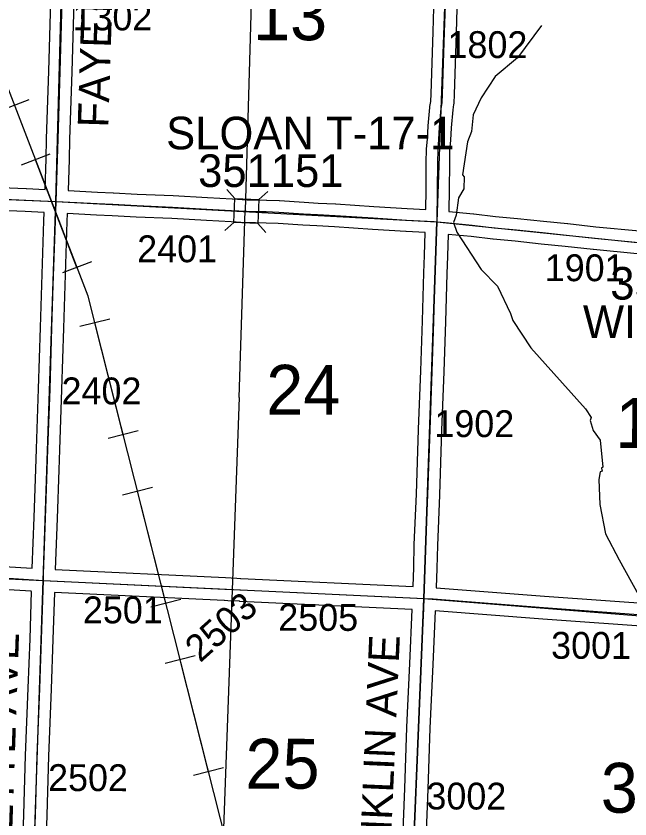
# Model space of a CAD drawing. Extents: x -157.2 to -99.3, y 12.2 to 46.2.
# Drawn here: x -136.133 to -134.532, y 18.23 to 20.323 of the extents above; entities that cross this region are included whole.
import ezdxf

# ---------------------------------------------------------------- set-up
doc = ezdxf.new("R2010")
doc.units = 0
for name, color, linetype in [('tdCoHydroRiver', 7, 'Continuous'), ('tdCoPipe', 7, 'Continuous'), ('tdCoSecRdNmbr', 7, 'Continuous'), ('tdCoSecRdTxt', 7, 'Continuous'), ('tdCoSecRteBand', 7, 'Continuous'), ('tdCoSecRteCL', 7, 'Continuous'), ('tdCoSectLine', 7, 'Continuous'), ('tdCoSectNmbr', 7, 'Continuous'), ('tdCoStrucSec', 7, 'Continuous'), ('tdCoStrucSecCoName', 7, 'Continuous'), ('tdCoStrucSecFHWANum', 7, 'Continuous'), ('tdCoSurfEarth', 7, 'Continuous'), ('tdCoSurfGravel', 7, 'Continuous'), ('tdCoSurfLNO', 7, 'Continuous'), ('tdCoTwpBndryShd', 7, 'Continuous')]:
    doc.layers.add(name, color=color, linetype=linetype)

msp = doc.modelspace()

# ---------------------------------------------------------------- linework, layer by layer
at = {"layer": 'tdCoHydroRiver'}
for points in [[(-136.4972, 21.8748), (-136.488, 21.8667), (-136.4852, 21.8555), (-135.6322, 20.7655), (-135.5324, 20.6265), (-135.5253, 20.6026), (-135.5185, 20.4176), (-135.5357, 19.8164)], [(-134.7629, 20.2989), (-134.8255, 20.214), (-134.8839, 20.1653), (-134.9204, 20.1096), (-134.9407, 20.066), (-134.9452, 20.0219), (-134.9555, 19.9954), (-134.9693, 19.909), (-134.9647, 19.9041), (-134.9657, 19.8725), (-134.9791, 19.8493), (-134.9852, 19.8037), (-134.9921, 19.7849), (-134.9835, 19.7594), (-134.9202, 19.6626), (-134.8774, 19.6186), (-134.8433, 19.548), (-134.8376, 19.5289), (-134.7909, 19.4579), (-134.6481, 19.2986)], [(-135.5509, 19.3281), (-135.5357, 19.8164)], [(-135.5509, 19.3281), (-135.5925, 18.2042), (-135.6029, 18.1729), (-135.4364, 17.8975), (-135.3959, 17.8283)], [(-134.6481, 19.2986), (-134.6336, 19.2761), (-134.6355, 19.2683), (-134.6284, 19.2428), (-134.6102, 19.2169), (-134.603, 19.1472), (-134.6062, 19.1441)], [(-134.6062, 19.1441), (-134.6049, 19.1362), (-134.6097, 19.1348), (-134.6135, 19.1144), (-134.6108, 19.0495), (-134.5958, 18.9732), (-134.5601, 18.9051)], [(-134.5601, 18.9051), (-134.4913, 18.7807), (-134.4318, 18.7094)]]:
    msp.add_lwpolyline(points, dxfattribs=at)
at = {"layer": 'tdCoPipe'}
for p, q in [((-136.0996, 20.105), (-136.1746, 20.0761)), ((-136.0449, 19.9631), (-136.1201, 19.9342)), ((-135.9367, 19.6822), (-136.0118, 19.6533)), ((-135.8887, 19.5331), (-135.9669, 19.5133)), ((-135.8149, 19.2412), (-135.8928, 19.2215)), ((-135.7775, 19.0938), (-135.8557, 19.074)), ((-135.7036, 18.802), (-135.7816, 18.7822)), ((-135.6663, 18.6546), (-135.7445, 18.6348)), ((-135.5924, 18.3627), (-135.6704, 18.3429))]:
    msp.add_line(p, q, dxfattribs=at)
for points in [[(-135.1866, 16.5957), (-135.9454, 19.5928), (-136.6948, 21.5384), (-137.0121, 22.4903), (-136.934, 22.5495), (-137.7242, 24.8933)], [(-135.9743, 19.6677), (-136.0825, 19.9487)], [(-135.8539, 19.2313), (-135.9278, 19.5232)], [(-135.7427, 18.7921), (-135.8166, 19.0839)], [(-135.6315, 18.3528), (-135.7054, 18.6447)]]:
    msp.add_lwpolyline(points, dxfattribs=at)
at = {"layer": 'tdCoSecRteBand'}
for points in [[(-135.0647, 19.8188), (-135.064, 19.87), (-135.0632, 19.9417), (-135.0632, 19.9419), (-135.0632, 19.9421), (-135.0625, 19.9749), (-135.0625, 19.9757), (-135.0624, 19.9764), (-135.0604, 20.0034), (-135.0585, 20.0357), (-135.0584, 20.0362), (-135.0584, 20.0366), (-135.054, 20.0852), (-135.0539, 20.0863), (-135.0537, 20.0874), (-135.0515, 20.1003), (-135.0509, 20.1207), (-135.0457, 20.2817), (-135.0427, 20.3769)], [(-134.9828, 20.375), (-134.9857, 20.2798), (-134.9857, 20.2798), (-134.9857, 20.2798), (-134.9909, 20.1188), (-134.9909, 20.1188), (-134.9909, 20.1187), (-134.9916, 20.0963), (-134.9917, 20.0943), (-134.992, 20.0924), (-134.9943, 20.0787), (-134.9986, 20.0316), (-135.0006, 19.9995), (-135.0006, 19.9994), (-135.0006, 19.9992), (-135.0025, 19.9728), (-135.0032, 19.9409), (-135.004, 19.8694), (-135.004, 19.8693), (-135.004, 19.8692), (-135.0047, 19.8159), (-135.0042, 19.8159), (-135.0042, 19.8139), (-134.9404, 19.8077), (-134.94, 19.8077), (-134.9397, 19.8076), (-134.8829, 19.8008), (-134.8257, 19.7957), (-134.8254, 19.7956), (-134.8251, 19.7956), (-134.7574, 19.7882), (-134.695, 19.7821), (-134.6948, 19.782), (-134.6946, 19.782), (-134.6213, 19.7739), (-134.5073, 19.7628)], [(-136.9776, 20.3645), (-136.9821, 20.2188), (-136.9821, 20.2187), (-136.9821, 20.2187), (-136.9865, 20.0923), (-136.991, 19.9237), (-136.991, 19.9235), (-136.991, 19.9233), (-136.9915, 19.9101), (-136.9856, 19.9098), (-136.8209, 19.9034), (-136.8208, 19.9034), (-136.8208, 19.9034), (-136.5936, 19.8933), (-136.4778, 19.8894), (-136.4776, 19.8894), (-136.4775, 19.8894), (-136.3895, 19.8854), (-136.2366, 19.8788), (-136.1064, 19.8733), (-136.1063, 19.8733), (-136.1061, 19.8733), (-136.0576, 19.8708)], [(-136.0576, 19.8708), (-136.0548, 19.9508), (-136.0536, 20.0031), (-136.0535, 20.0032), (-136.0535, 20.0033), (-136.0481, 20.1794), (-136.0427, 20.3623)], [(-135.9827, 20.3606), (-135.9881, 20.1776), (-135.9881, 20.1776), (-135.9881, 20.1776), (-135.9936, 20.0016), (-135.9948, 19.9492), (-135.9948, 19.949), (-135.9948, 19.9488), (-135.9977, 19.8682), (-135.9977, 19.8682), (-135.9977, 19.8682), (-135.9204, 19.8643), (-135.8796, 19.8626), (-135.8794, 19.8626), (-135.8792, 19.8626), (-135.817, 19.8591), (-135.7237, 19.8549), (-135.7235, 19.8549), (-135.7234, 19.8549), (-135.6336, 19.85), (-135.5693, 19.8465), (-135.5691, 19.8465), (-135.569, 19.8465), (-135.5307, 19.8441), (-135.5083, 19.8436), (-135.4804, 19.8434), (-135.4799, 19.8434), (-135.4795, 19.8433), (-135.4472, 19.8421), (-135.4468, 19.8421), (-135.4464, 19.8421), (-135.3816, 19.8379), (-135.3456, 19.8357), (-135.2999, 19.8335), (-135.2996, 19.8335), (-135.2993, 19.8334), (-135.2, 19.8268), (-135.113, 19.8211), (-135.0647, 19.8188)], [(-136.091, 18.8832), (-136.0861, 19.0152), (-136.0817, 19.1416), (-136.08, 19.1943), (-136.08, 19.1944), (-136.08, 19.1944), (-136.0745, 19.3515), (-136.0696, 19.511), (-136.0662, 19.6224), (-136.0662, 19.6225), (-136.0662, 19.6225), (-136.0606, 19.7892), (-136.0606, 19.7892), (-136.0606, 19.7892), (-136.0598, 19.8108), (-136.1091, 19.8134), (-136.2391, 19.8188)], [(-135.0978, 18.8357), (-135.096, 18.8849), (-135.0945, 18.9447), (-135.0945, 18.9449), (-135.0945, 18.9452), (-135.0888, 19.0765), (-135.0834, 19.2455), (-135.0834, 19.2456), (-135.0834, 19.2456), (-135.0777, 19.3977), (-135.0733, 19.5288), (-135.0699, 19.6532), (-135.0699, 19.6534), (-135.0699, 19.6535), (-135.0681, 19.6991), (-135.0661, 19.7588), (-135.1161, 19.7612), (-135.1164, 19.7612), (-135.1166, 19.7612), (-135.2039, 19.7669), (-135.2039, 19.7669), (-135.204, 19.7669), (-135.3031, 19.7736), (-135.3487, 19.7758), (-135.3489, 19.7758), (-135.349, 19.7758), (-135.3853, 19.778), (-135.3854, 19.778), (-135.3854, 19.778), (-135.4499, 19.7822), (-135.4813, 19.7834), (-135.509, 19.7836), (-135.5092, 19.7836), (-135.5094, 19.7836), (-135.5326, 19.7841), (-135.5332, 19.7841), (-135.5338, 19.7842), (-135.5726, 19.7866), (-135.6369, 19.7901), (-135.6369, 19.7901), (-135.6369, 19.7901), (-135.7265, 19.795), (-135.8198, 19.7992), (-135.82, 19.7992), (-135.8201, 19.7992), (-135.8823, 19.8026), (-135.9231, 19.8044), (-135.9232, 19.8044), (-135.9233, 19.8044), (-135.9999, 19.8082), (-136.0006, 19.7871), (-136.0062, 19.6206), (-136.0096, 19.5092), (-136.0145, 19.3496), (-136.0145, 19.3495), (-136.0145, 19.3495), (-136.0201, 19.1924), (-136.0218, 19.1396), (-136.0218, 19.1396), (-136.0218, 19.1395), (-136.0262, 19.0131), (-136.0262, 19.013), (-136.0262, 19.013), (-136.0311, 18.8798), (-135.5873, 18.8588), (-135.5873, 18.8588), (-135.5573, 18.8574), (-135.5573, 18.8574), (-135.5478, 18.8569), (-135.5467, 18.8569), (-135.0978, 18.8357)], [(-134.5132, 19.7031), (-134.6273, 19.7142), (-134.6275, 19.7142), (-134.6277, 19.7143), (-134.701, 19.7224), (-134.7635, 19.7285), (-134.7636, 19.7285), (-134.7638, 19.7286), (-134.8313, 19.7359), (-134.8887, 19.7411), (-134.8892, 19.7411), (-134.8897, 19.7412), (-134.9465, 19.748), (-135.0062, 19.7539), (-135.0082, 19.697), (-135.0082, 19.697), (-135.0082, 19.6969), (-135.0099, 19.6514), (-135.0133, 19.527), (-135.0133, 19.527), (-135.0133, 19.5269), (-135.0178, 19.3957), (-135.0178, 19.3956), (-135.0178, 19.3956), (-135.0235, 19.2435), (-135.0289, 19.0744), (-135.0289, 19.0742), (-135.0289, 19.0741), (-135.0345, 18.9429), (-135.036, 18.8832), (-135.036, 18.8831), (-135.036, 18.8829), (-135.0379, 18.8331), (-135.0379, 18.8328), (-135.0376, 18.8328), (-135.0376, 18.8326), (-134.7553, 18.8106), (-134.4493, 18.7884)], [(-136.1639, 18.888), (-136.091, 18.8832)], [(-136.1192, 18.0562), (-136.1129, 18.241), (-136.1085, 18.3949), (-136.1085, 18.3951), (-136.1085, 18.3953), (-136.1012, 18.5705), (-136.0968, 18.6993), (-136.0929, 18.8226), (-136.0934, 18.8226), (-136.0934, 18.8232), (-136.1677, 18.8282)], [(-135.1266, 18.1333), (-135.1197, 18.3093), (-135.1137, 18.4683), (-135.1137, 18.4684), (-135.1137, 18.4685), (-135.1066, 18.635), (-135.1066, 18.635), (-135.1066, 18.6351), (-135.1001, 18.7757), (-135.5495, 18.7969), (-135.5506, 18.797), (-135.5806, 18.7984), (-135.5806, 18.7984), (-135.59, 18.7989), (-135.5901, 18.7989), (-135.5901, 18.7989), (-135.5901, 18.7989), (-136.033, 18.8198), (-136.0369, 18.6974), (-136.0369, 18.6974), (-136.0369, 18.6973), (-136.0412, 18.5684), (-136.0412, 18.5683), (-136.0413, 18.5682), (-136.0485, 18.393), (-136.0529, 18.2392), (-136.0529, 18.2391), (-136.0529, 18.239), (-136.0592, 18.0542)], [(-134.454, 18.7286), (-134.7597, 18.7507), (-134.7598, 18.7507), (-134.7598, 18.7508), (-135.0402, 18.7726), (-135.0466, 18.6323), (-135.0538, 18.466), (-135.0597, 18.307), (-135.0597, 18.307), (-135.0597, 18.307), (-135.0666, 18.1309)]]:
    msp.add_lwpolyline(points, dxfattribs=at)
at = {"layer": 'tdCoSecRteCL'}
for points in [[(-136.0287, 19.8393), (-136.0248, 19.9499), (-136.0236, 20.0024), (-136.0181, 20.1785), (-136.0127, 20.3615), (-136.009, 20.5252), (-136.0053, 20.6991), (-136.0024, 20.8261), (-136.0017, 20.8423)], [(-135.0352, 19.7869), (-135.034, 19.8697), (-135.0332, 19.9414), (-135.0325, 19.9742), (-135.0305, 20.0014), (-135.0285, 20.0339), (-135.0241, 20.0825), (-135.0216, 20.0973), (-135.0209, 20.1197), (-135.0157, 20.2808), (-135.0127, 20.376), (-135.0083, 20.5303), (-135.0034, 20.6776), (-134.9995, 20.7866)], [(-137.0226, 19.8814), (-136.9868, 19.8799), (-136.8221, 19.8734), (-136.5947, 19.8633), (-136.4788, 19.8594), (-136.3908, 19.8554), (-136.2379, 19.8488), (-136.1077, 19.8434), (-136.0287, 19.8393)], [(-136.062, 18.8512), (-136.0615, 18.8681), (-136.0561, 19.0141), (-136.0518, 19.1406), (-136.0501, 19.1934), (-136.0445, 19.3505), (-136.0396, 19.5101), (-136.0362, 19.6215), (-136.0306, 19.7881), (-136.0287, 19.8393)], [(-136.0287, 19.8393), (-136.0103, 19.8388), (-135.9218, 19.8343), (-135.8809, 19.8326), (-135.8185, 19.8292), (-135.725, 19.825), (-135.6353, 19.82), (-135.5709, 19.8166), (-135.5319, 19.8141), (-135.5087, 19.8136), (-135.4806, 19.8134), (-135.4483, 19.8121), (-135.3835, 19.8079), (-135.3472, 19.8057), (-135.3013, 19.8035), (-135.202, 19.7968), (-135.1147, 19.7912), (-135.0431, 19.7877), (-135.0352, 19.7869)], [(-135.069, 18.8043), (-135.066, 18.884), (-135.0645, 18.9439), (-135.0589, 19.0754), (-135.0534, 19.2445), (-135.0478, 19.3967), (-135.0433, 19.5279), (-135.0399, 19.6524), (-135.0381, 19.698), (-135.0352, 19.7869)], [(-135.0352, 19.7869), (-135.014, 19.7848), (-134.9433, 19.7779), (-134.8861, 19.771), (-134.8284, 19.7658), (-134.7605, 19.7584), (-134.6979, 19.7522), (-134.6244, 19.7441), (-134.5102, 19.733)], [(-137.0594, 18.8988), (-136.9713, 18.8946), (-136.5777, 18.8776), (-136.4093, 18.8712), (-136.1659, 18.8581), (-136.062, 18.8512)], [(-136.1292, 16.8661), (-136.1277, 16.9065), (-136.123, 17.0305), (-136.1187, 17.1617), (-136.1133, 17.3069), (-136.1084, 17.4609), (-136.1026, 17.638), (-136.0976, 17.7953), (-136.0953, 17.8635), (-136.0936, 17.9132), (-136.0892, 18.0552), (-136.0829, 18.24), (-136.0785, 18.394), (-136.0712, 18.5694), (-136.0668, 18.6983), (-136.062, 18.8512)], [(-136.062, 18.8512), (-135.5887, 18.8288), (-135.5886, 18.8288)], [(-135.5492, 18.827), (-135.5481, 18.8269), (-135.069, 18.8043)], [(-135.1104, 17.815), (-135.1035, 17.9755), (-135.0966, 18.1321), (-135.0897, 18.3082), (-135.0838, 18.4672), (-135.0766, 18.6337), (-135.07, 18.7779), (-135.069, 18.8043)], [(-135.069, 18.8043), (-135.0451, 18.8031), (-134.7575, 18.7807), (-134.4515, 18.7585), (-134.1513, 18.7303), (-134.147, 18.7299)]]:
    msp.add_lwpolyline(points, dxfattribs=at)
at = {"layer": 'tdCoSectLine'}
for points in [[(-136.0291, 19.8393), (-136.0021, 20.8423)], [(-134.9998, 20.7866), (-135.0355, 19.7869)], [(-137.023, 19.8814), (-136.0291, 19.8393)], [(-136.0624, 18.8512), (-136.0291, 19.8393)], [(-136.0291, 19.8393), (-135.0355, 19.7869)], [(-135.0694, 18.8043), (-135.0355, 19.7869)], [(-135.0355, 19.7869), (-134.0992, 19.6905)], [(-137.0597, 18.8988), (-136.0624, 18.8512)], [(-136.0957, 17.8635), (-136.0624, 18.8512)], [(-136.0624, 18.8512), (-135.0694, 18.8043)], [(-135.1107, 17.815), (-135.0694, 18.8043)], [(-135.0694, 18.8043), (-134.1154, 18.7275)]]:
    msp.add_lwpolyline(points, dxfattribs=at)
at = {"layer": 'tdCoStrucSec'}
for p, q in [((-135.5624, 19.8475), (-135.5835, 19.8706)), ((-135.4998, 19.8446), (-135.4767, 19.8657)), ((-135.5653, 19.785), (-135.5884, 19.7639)), ((-135.5027, 19.7821), (-135.4816, 19.759))]:
    msp.add_line(p, q, dxfattribs=at)
msp.add_lwpolyline([(-135.5624, 19.8475), (-135.4998, 19.8446), (-135.5027, 19.7821), (-135.5653, 19.785)], close=True, dxfattribs=at)
at = {"layer": 'tdCoSurfEarth'}
for points in [[(-136.062, 18.8512), (-135.5887, 18.8288), (-135.5886, 18.8288)], [(-135.5492, 18.827), (-135.5481, 18.8269), (-135.069, 18.8043)], [(-135.069, 18.8043), (-135.0451, 18.8031), (-134.7575, 18.7807), (-134.4515, 18.7585), (-134.1513, 18.7303), (-134.147, 18.7299)]]:
    msp.add_lwpolyline(points, dxfattribs=at)
at = {"layer": 'tdCoSurfGravel'}
for points in [[(-135.0966, 18.1321), (-135.0897, 18.3082), (-135.0838, 18.4672), (-135.0766, 18.6337), (-135.07, 18.7779), (-135.069, 18.8043), (-135.066, 18.884), (-135.0645, 18.9439), (-135.0589, 19.0754), (-135.0534, 19.2445), (-135.0478, 19.3967), (-135.0433, 19.5279), (-135.0399, 19.6524), (-135.0381, 19.698), (-135.0352, 19.7869), (-135.034, 19.8697), (-135.0332, 19.9414), (-135.0325, 19.9742), (-135.0305, 20.0014), (-135.0285, 20.0339), (-135.0241, 20.0825), (-135.0216, 20.0973), (-135.0209, 20.1197), (-135.0157, 20.2808), (-135.0127, 20.376)], [(-136.0287, 19.8393), (-136.0248, 19.9499), (-136.0236, 20.0024), (-136.0181, 20.1785), (-136.0127, 20.3615)], [(-137.8085, 19.9109), (-137.6164, 19.9043), (-137.5252, 19.9023), (-137.4315, 19.8988), (-137.3079, 19.8937), (-137.1666, 19.8877), (-137.0226, 19.8814), (-136.9868, 19.8799), (-136.8221, 19.8734), (-136.5947, 19.8633), (-136.4788, 19.8594), (-136.3908, 19.8554), (-136.2379, 19.8488), (-136.1077, 19.8434), (-136.0287, 19.8393)], [(-136.0953, 17.8635), (-136.0936, 17.9132), (-136.0892, 18.0552), (-136.0829, 18.24), (-136.0785, 18.394), (-136.0712, 18.5694), (-136.0668, 18.6983), (-136.062, 18.8512), (-136.0615, 18.8681), (-136.0561, 19.0141), (-136.0518, 19.1406), (-136.0501, 19.1934), (-136.0445, 19.3505), (-136.0396, 19.5101), (-136.0362, 19.6215), (-136.0306, 19.7881), (-136.0287, 19.8393)], [(-136.0287, 19.8393), (-136.0103, 19.8388), (-135.9218, 19.8343), (-135.8809, 19.8326), (-135.8185, 19.8292), (-135.725, 19.825), (-135.6353, 19.82), (-135.5709, 19.8166), (-135.5319, 19.8141), (-135.5087, 19.8136), (-135.4806, 19.8134), (-135.4483, 19.8121), (-135.3835, 19.8079), (-135.3472, 19.8057), (-135.3013, 19.8035), (-135.202, 19.7968), (-135.1147, 19.7912), (-135.0431, 19.7877), (-135.0352, 19.7869)], [(-135.0352, 19.7869), (-135.014, 19.7848), (-134.9433, 19.7779), (-134.8861, 19.771), (-134.8284, 19.7658), (-134.7605, 19.7584), (-134.6979, 19.7522), (-134.6244, 19.7441), (-134.5102, 19.733)], [(-138.0501, 18.9374), (-137.9794, 18.9348), (-137.7518, 18.9249), (-137.4502, 18.9141), (-137.0946, 18.9005), (-137.0594, 18.8988), (-136.9713, 18.8946), (-136.5777, 18.8776), (-136.4093, 18.8712), (-136.1659, 18.8581), (-136.062, 18.8512)]]:
    msp.add_lwpolyline(points, dxfattribs=at)
at = {"layer": 'tdCoSurfLNO'}
msp.add_line((-135.5886, 18.8288), (-135.5492, 18.827), dxfattribs=at)
at = {"layer": 'tdCoTwpBndryShd'}
msp.add_lwpolyline([(-134.5827, 34.8376), (-134.6206, 33.6622), (-134.6624, 32.6731), (-134.702, 31.6829), (-134.7248, 30.6831), (-134.7505, 29.6994), (-134.7778, 28.6994), (-134.8012, 27.7577), (-134.8314, 26.7672), (-134.8649, 25.7715), (-134.8895, 24.789), (-134.9097, 23.8132), (-134.9318, 22.8156), (-134.9713, 21.779), (-134.9998, 20.7866), (-135.0355, 19.7869), (-135.0694, 18.8043), (-135.1107, 17.815), (-135.1553, 16.8138)], dxfattribs=at)

# ---------------------------------------------------------------- texts
at = {"layer": 'tdCoSecRdNmbr'}
for s, rotation, p in [('1302', 359.897, (-135.9861, 20.2862)), ('1802', 359.8978, (-135.008, 20.2139)), ('2401', 359.8972, (-135.8173, 19.6814)), ('1901', 359.898, (-134.7544, 19.632)), ('2402', 359.8971, (-136.0146, 19.3109)), ('1902', 359.8978, (-135.0423, 19.2255)), ('2501', 359.8973, (-135.9589, 18.7398)), ('2503', 41.8897, (-135.6531, 18.6353)), ('2505', 359.8973, (-135.4493, 18.7203)), ('3001', 359.8981, (-134.7378, 18.6473)), ('2502', 359.8971, (-136.0497, 18.3023)), ('3002', 359.8978, (-135.063, 18.2543))]:
    msp.add_text(s, height=0.07, rotation=rotation, dxfattribs=at).set_placement(p)
at = {"layer": 'tdCoSecRdTxt'}
for s, rotation, p in [('FAYETTE AVE', 88.2024, (-135.8926, 20.0318)), ('FAYETTE AVE', 88.0153, (-136.1503, 17.9897)), ('FRANKLIN AVE', 87.5117, (-135.1656, 17.9354))]:
    msp.add_text(s, height=0.08, rotation=rotation, dxfattribs=at).set_placement(p)
at = {"layer": 'tdCoSectNmbr'}
for s, rotation, p in [('13', 359.8974, (-135.5152, 20.2604)), ('24', 359.8974, (-135.4808, 19.2838)), ('19', 359.8981, (-134.5702, 19.1972)), ('25', 359.8972, (-135.5351, 18.3087)), ('30', 359.8981, (-134.6083, 18.2459))]:
    msp.add_text(s, height=0.13, rotation=rotation, dxfattribs=at).set_placement(p)
at = {"layer": 'tdCoStrucSecCoName'}
for s, p in [('SLOAN T-17-1', (-135.7418, 19.9757)), ('WILLOW U-44', (-134.6548, 19.4836))]:
    msp.add_text(s, height=0.085, dxfattribs=at).set_placement(p)
at = {"layer": 'tdCoStrucSecFHWANum'}
for s, p in [('351151', (-135.6584, 19.8775)), ('351021', (-134.5835, 19.5839))]:
    msp.add_text(s, height=0.085, dxfattribs=at).set_placement(p)

doc.saveas('drawing.dxf')
